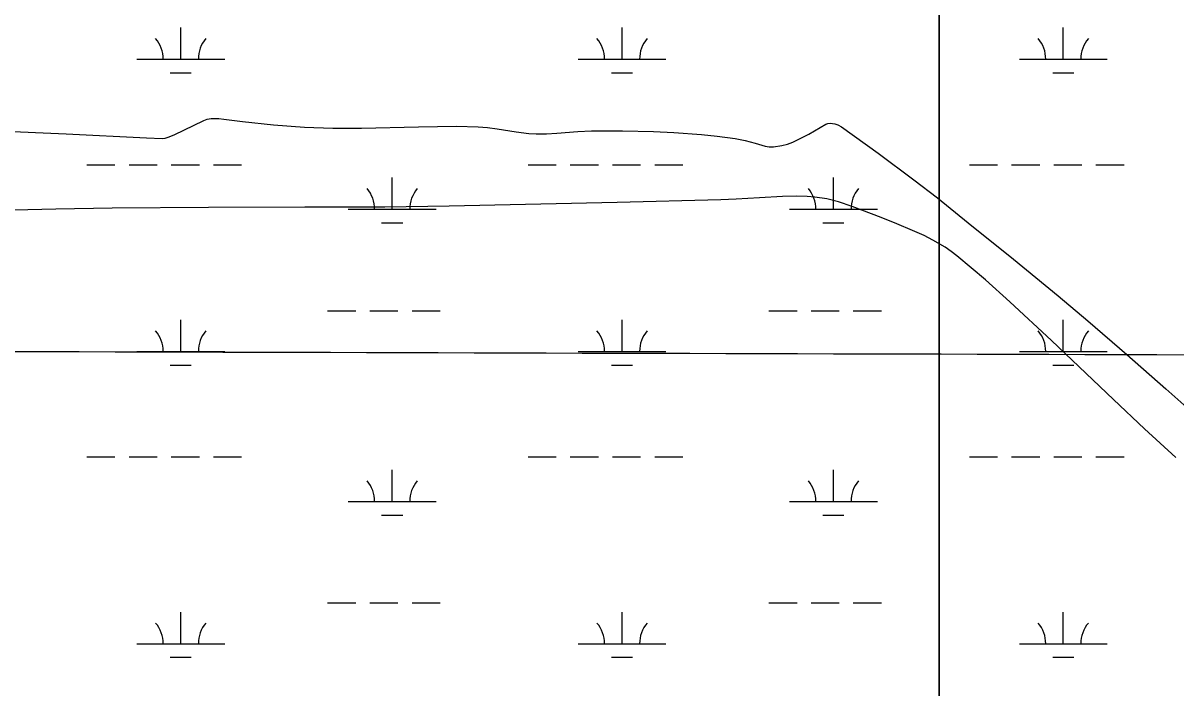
# Model space of a CAD drawing. Extents: x 3161564 to 3199464, y 849354 to 874788.
# Drawn here: x 3182999 to 3184310, y 860448 to 861205 of the extents above; entities that cross this region are included whole.
import ezdxf

# ---------------------------------------------------------------- set-up
doc = ezdxf.new("R2010")
doc.units = 0
for name, color, linetype in [('V-GRID-MAJR', 7, 'Continuous'), ('V-SITE-VEGE', 7, 'Continuous'), ('V-WETL-SWMP', 7, 'Continuous')]:
    doc.layers.add(name, color=color, linetype=linetype)

msp = doc.modelspace()

# ---------------------------------------------------------------- linework, layer by layer
at = {"layer": 'V-GRID-MAJR'}
msp.add_spline([(3165780.446, 860882.501), (3171010.106, 860866.147), (3176239.768, 860850.5530000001), (3181469.433, 860835.721), (3186699.099, 860821.649), (3191928.768, 860808.338), (3197158.438, 860795.787), (3197158.4390000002, 860795.787)], degree=3, dxfattribs=at)
at = {"layer": 'V-SITE-VEGE'}
for p, q in [((3183170.844, 861078.0849999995), (3183204.611, 861094.2969999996)), ((3183204.611, 861094.2969999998), (3183208.66, 861095.7669999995)), ((3183208.66, 861095.7669999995), (3183212.928, 861096.5389999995)), ((3183212.928, 861096.5389999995), (3183221.771, 861096.6049999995)), ((3183221.771, 861096.6049999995), (3183227.6, 861096.0439999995)), ((3183227.6, 861096.0439999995), (3183248.8620000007, 861093.0479999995)), ((3183248.8620000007, 861093.0479999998), (3183283.957, 861089.5459999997)), ((3183283.957, 861089.5459999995), (3183319.1190000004, 861086.7869999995)), ((3183319.1190000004, 861086.7869999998), (3183351.485, 861085.5889999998)), ((3183351.485, 861085.5889999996), (3183383.903, 861085.6459999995)), ((3183383.903, 861085.6459999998), (3183448.782, 861087.2889999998)), ((3183448.782, 861087.2889999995), (3183491.982, 861087.7509999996)), ((3183491.982, 861087.7509999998), (3183516.622, 861087.1819999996)), ((3183516.622, 861087.1819999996), (3183527.48, 861086.3529999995)), ((3183527.48, 861086.3529999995), (3183538.306, 861084.9309999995)), ((3183538.306, 861084.9309999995), (3183559.927, 861081.5089999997)), ((3183892.774, 861078.9079999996), (3183912.207, 861090.2109999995)), ((3183912.207, 861090.2109999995), (3183914.573, 861091.0489999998)), ((3183914.573, 861091.0489999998), (3183917.125, 861091.3829999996)), ((3183917.125, 861091.3829999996), (3183922.468, 861090.7639999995)), ((3183922.468, 861090.7639999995), (3183925.947, 861089.5679999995)), ((3183925.947, 861089.5679999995), (3183930.109, 861087.2459999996)), ((3183930.109, 861087.2459999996), (3183971.679, 861057.3389999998)), ((3182957.145, 861083.1619999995), (3183048.289, 861079.2239999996)), ((3183048.289, 861079.2239999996), (3183139.438, 861074.7339999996)), ((3183139.438, 861074.7339999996), (3183157.36, 861074.0089999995)), ((3183157.36, 861074.0089999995), (3183160.849, 861074.3039999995)), ((3183160.849, 861074.3039999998), (3183164.274, 861075.2359999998)), ((3183164.274, 861075.2359999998), (3183170.844, 861078.0849999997)), ((3183559.927, 861081.5089999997), (3183574.373, 861079.7619999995)), ((3183574.373, 861079.7619999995), (3183582.662, 861079.2829999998)), ((3183582.662, 861079.2829999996), (3183594.485, 861079.3749999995)), ((3183594.485, 861079.3749999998), (3183606.31, 861080.0859999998)), ((3183606.31, 861080.0859999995), (3183629.9560000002, 861082.0209999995)), ((3183629.9560000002, 861082.0209999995), (3183645.724, 861082.6149999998)), ((3183645.724, 861082.6149999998), (3183680.8750000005, 861082.4699999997)), ((3183680.8750000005, 861082.4699999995), (3183716.0270000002, 861081.7749999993)), ((3183716.0270000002, 861081.7749999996), (3183739.461, 861080.7759999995)), ((3183739.461, 861080.7759999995), (3183770.707, 861078.5029999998)), ((3183770.707, 861078.5029999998), (3183788.559, 861076.6059999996)), ((3183788.559, 861076.6059999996), (3183808.964, 861073.8089999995)), ((3183808.964, 861073.8089999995), (3183820.514, 861071.4529999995)), ((3183820.514, 861071.4529999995), (3183831.8850000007, 861068.5509999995)), ((3183874.758, 861069.8339999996), (3183883.857, 861074.2719999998)), ((3183883.857, 861074.2719999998), (3183892.774, 861078.9079999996)), ((3183831.8850000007, 861068.5509999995), (3183843.059, 861065.0859999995)), ((3183843.059, 861065.0859999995), (3183847.759, 861064.4659999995)), ((3183847.759, 861064.4659999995), (3183852.557, 861064.5349999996)), ((3183852.557, 861064.5349999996), (3183862.115, 861066.0259999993)), ((3183862.115, 861066.0259999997), (3183868.542, 861067.5869999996)), ((3183868.542, 861067.5869999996), (3183874.758, 861069.8339999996)), ((3183971.679, 861057.3389999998), (3184012.311, 861026.9199999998)), ((3184012.311, 861026.9199999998), (3184038.9930000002, 861006.2429999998)), ((3183836.6030000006, 861006.4849999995), (3183810.225, 861004.6739999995)), ((3183862.975, 861008.0309999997), (3183836.6030000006, 861006.4849999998)), ((3183878.919, 861008.2909999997), (3183862.975, 861008.0309999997)), ((3183890.873, 861007.8819999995), (3183878.919, 861008.2909999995)), ((3183899.825, 861007.1279999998), (3183890.873, 861007.8819999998)), ((3183913.207, 861005.1129999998), (3183899.825, 861007.1279999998)), ((3183926.511, 861001.8359999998), (3183913.207, 861005.1129999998)), ((3184038.9930000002, 861006.2429999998), (3184074.202, 860978.0459999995)), ((3183036.485, 860993.5329999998), (3182972.3880000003, 860992.0929999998)), ((3183100.5870000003, 860994.4199999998), (3183036.485, 860993.5329999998)), ((3183210.128, 860995.2059999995), (3183100.5870000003, 860994.4199999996)), ((3183319.67, 860995.7349999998), (3183210.128, 860995.2059999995)), ((3183365.053, 860995.6259999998), (3183319.67, 860995.7349999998)), ((3183410.435, 860995.7289999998), (3183365.053, 860995.6259999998)), ((3183483.5670000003, 860996.9979999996), (3183410.435, 860995.7289999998)), ((3183674.662, 861001.1599999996), (3183483.5670000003, 860996.9979999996)), ((3183792.623, 861003.9269999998), (3183674.662, 861001.1599999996)), ((3183810.225, 861004.6739999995), (3183792.623, 861003.9269999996)), ((3183942.063, 860996.6179999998), (3183926.511, 861001.8359999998)), ((3183975.13, 860983.9849999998), (3183942.063, 860996.6179999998)), ((3183992.95, 860976.8439999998), (3183975.13, 860983.9849999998)), ((3184010.886, 860969.3299999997), (3183992.95, 860976.8439999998)), ((3184024.167, 860963.2679999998), (3184010.886, 860969.3299999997)), ((3184074.202, 860978.0459999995), (3184125.4630000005, 860936.4859999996)), ((3184033.914, 860958.3199999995), (3184024.167, 860963.2679999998)), ((3184048.004, 860950.0129999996), (3184033.914, 860958.3199999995)), ((3184054.7460000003, 860945.3719999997), (3184048.004, 860950.0129999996)), ((3184061.242, 860940.3489999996), (3184054.7460000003, 860945.3719999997)), ((3184093.75, 860912.7969999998), (3184061.242, 860940.3489999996)), ((3184125.4630000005, 860936.4859999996), (3184176.524, 860894.7499999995)), ((3184121.511, 860888.0779999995), (3184093.75, 860912.7969999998)), ((3184169.0100000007, 860843.8799999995), (3184121.511, 860888.0779999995)), ((3184176.524, 860894.7499999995), (3184210.148, 860866.4019999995)), ((3184210.148, 860866.4019999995), (3184254.698, 860827.8069999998)), ((3184239.179, 860776.7499999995), (3184169.0100000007, 860843.8799999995)), ((3184254.698, 860827.8069999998), (3184298.948, 860788.8849999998)), ((3184298.948, 860788.8849999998), (3184386.86, 860710.3949999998)), ((3184274.486, 860743.4829999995), (3184239.179, 860776.7499999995)), ((3184310.386, 860710.8289999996), (3184274.486, 860743.4829999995))]:
    msp.add_line(p, q, dxfattribs=at)
at = {"layer": 'V-WETL-SWMP'}
for p, q in [((3184041.156, 863010.1539999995), (3184041.156, 858373.5489999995)), ((3184041.156, 858373.5489999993), (3184041.156, 863010.1539999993)), ((3183178.444576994, 861164.1142722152), (3183178.444576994, 861200.1142722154)), ((3183680.352576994, 861164.1142722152), (3183680.352576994, 861200.1142722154)), ((3184182.260576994, 861164.1142722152), (3184182.260576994, 861200.1142722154)), ((3183128.444576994, 861164.1142722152), (3183228.444576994, 861164.1142722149)), ((3183630.352576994, 861164.1142722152), (3183730.352576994, 861164.1142722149)), ((3184132.260576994, 861164.1142722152), (3184232.260576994, 861164.1142722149)), ((3183166.444576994, 861148.6832722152), (3183190.4445769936, 861148.6832722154)), ((3183668.352576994, 861148.6832722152), (3183692.3525769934, 861148.6832722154)), ((3184170.260576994, 861148.6832722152), (3184194.2605769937, 861148.6832722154)), ((3183071.600576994, 861044.0432722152), (3183103.600576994, 861044.0432722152)), ((3183119.600576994, 861044.0432722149), (3183151.600576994, 861044.0432722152)), ((3183167.600576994, 861044.0432722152), (3183199.600576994, 861044.0432722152)), ((3183215.600576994, 861044.0432722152), (3183247.600576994, 861044.0432722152)), ((3183573.508576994, 861044.0432722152), (3183605.508576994, 861044.0432722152)), ((3183621.508576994, 861044.0432722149), (3183653.508576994, 861044.0432722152)), ((3183669.508576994, 861044.0432722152), (3183701.508576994, 861044.0432722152)), ((3183717.508576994, 861044.0432722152), (3183749.508576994, 861044.0432722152)), ((3184075.416576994, 861044.0432722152), (3184107.416576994, 861044.0432722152)), ((3184123.416576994, 861044.0432722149), (3184155.416576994, 861044.0432722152)), ((3184171.416576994, 861044.0432722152), (3184203.416576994, 861044.0432722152)), ((3184219.416576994, 861044.0432722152), (3184251.416576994, 861044.0432722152)), ((3183418.916576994, 860993.3012722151), (3183418.916576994, 861029.3012722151)), ((3183920.824576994, 860993.3012722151), (3183920.824576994, 861029.3012722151)), ((3183368.916576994, 860993.3012722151), (3183468.916576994, 860993.3012722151)), ((3183870.824576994, 860993.3012722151), (3183970.824576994, 860993.3012722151)), ((3183406.916576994, 860977.8702722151), (3183430.9165769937, 860977.8702722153)), ((3183908.824576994, 860977.8702722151), (3183932.8245769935, 860977.8702722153)), ((3183345.508576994, 860877.8692722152), (3183377.508576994, 860877.8692722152)), ((3183393.508576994, 860877.8692722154), (3183425.508576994, 860877.8692722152)), ((3183441.508576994, 860877.8692722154), (3183473.508576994, 860877.8692722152)), ((3183847.416576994, 860877.8692722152), (3183879.416576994, 860877.8692722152)), ((3183895.416576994, 860877.8692722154), (3183927.416576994, 860877.8692722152)), ((3183943.416576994, 860877.8692722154), (3183975.416576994, 860877.8692722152)), ((3183178.444576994, 860831.4392722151), (3183178.444576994, 860867.4392722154)), ((3183680.352576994, 860831.4392722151), (3183680.352576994, 860867.4392722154)), ((3184182.260576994, 860831.4392722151), (3184182.260576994, 860867.4392722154)), ((3183128.444576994, 860831.4392722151), (3183228.444576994, 860831.4392722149)), ((3183630.352576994, 860831.4392722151), (3183730.352576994, 860831.4392722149)), ((3184132.260576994, 860831.4392722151), (3184232.260576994, 860831.4392722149)), ((3183166.444576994, 860816.0082722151), (3183190.4445769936, 860816.0082722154)), ((3183668.352576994, 860816.0082722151), (3183692.3525769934, 860816.0082722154)), ((3184170.260576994, 860816.0082722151), (3184194.2605769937, 860816.0082722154)), ((3183071.600576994, 860711.3682722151), (3183103.600576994, 860711.3682722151)), ((3183119.600576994, 860711.3682722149), (3183151.600576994, 860711.3682722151)), ((3183167.600576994, 860711.3682722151), (3183199.600576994, 860711.3682722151)), ((3183215.600576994, 860711.3682722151), (3183247.600576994, 860711.3682722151)), ((3183573.508576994, 860711.3682722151), (3183605.508576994, 860711.3682722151)), ((3183621.508576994, 860711.3682722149), (3183653.508576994, 860711.3682722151)), ((3183669.508576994, 860711.3682722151), (3183701.508576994, 860711.3682722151)), ((3183717.508576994, 860711.3682722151), (3183749.508576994, 860711.3682722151)), ((3184075.416576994, 860711.3682722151), (3184107.416576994, 860711.3682722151)), ((3184123.416576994, 860711.3682722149), (3184155.416576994, 860711.3682722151)), ((3184171.416576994, 860711.3682722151), (3184203.416576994, 860711.3682722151)), ((3184219.416576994, 860711.3682722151), (3184251.416576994, 860711.3682722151)), ((3183418.916576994, 860660.6262722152), (3183418.916576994, 860696.6262722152)), ((3183920.824576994, 860660.6262722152), (3183920.824576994, 860696.6262722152)), ((3183368.916576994, 860660.6262722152), (3183468.916576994, 860660.6262722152)), ((3183870.824576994, 860660.6262722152), (3183970.824576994, 860660.6262722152)), ((3183406.916576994, 860645.1952722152), (3183430.9165769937, 860645.1952722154)), ((3183908.824576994, 860645.1952722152), (3183932.8245769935, 860645.1952722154)), ((3183178.444576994, 860498.7642722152), (3183178.444576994, 860534.7642722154)), ((3183345.508576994, 860545.1942722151), (3183377.508576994, 860545.1942722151)), ((3183393.508576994, 860545.1942722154), (3183425.508576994, 860545.1942722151)), ((3183441.508576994, 860545.1942722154), (3183473.508576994, 860545.1942722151)), ((3183680.352576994, 860498.7642722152), (3183680.352576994, 860534.7642722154)), ((3183847.416576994, 860545.1942722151), (3183879.416576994, 860545.1942722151)), ((3183895.416576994, 860545.1942722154), (3183927.416576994, 860545.1942722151)), ((3183943.416576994, 860545.1942722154), (3183975.416576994, 860545.1942722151)), ((3184182.260576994, 860498.7642722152), (3184182.260576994, 860534.7642722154)), ((3183128.444576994, 860498.7642722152), (3183228.444576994, 860498.764272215)), ((3183630.352576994, 860498.7642722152), (3183730.352576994, 860498.764272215)), ((3184132.260576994, 860498.7642722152), (3184232.260576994, 860498.764272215)), ((3183166.444576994, 860483.3332722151), (3183190.4445769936, 860483.3332722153)), ((3183668.352576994, 860483.3332722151), (3183692.3525769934, 860483.3332722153)), ((3184170.260576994, 860483.3332722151), (3184194.2605769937, 860483.3332722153))]:
    msp.add_line(p, q, dxfattribs=at)
for centre, radius, start, end in [((3183123.201640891, 861164.5890753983), 35.24628790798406, 359.2281799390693, 40.771838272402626), ((3183233.687513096, 861164.5890753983), 35.24628790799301, 139.2281769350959, 180.77183526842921), ((3183625.109640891, 861164.5890753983), 35.24628790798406, 359.2281799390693, 40.771838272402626), ((3183735.595513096, 861164.5890753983), 35.24628790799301, 139.2281769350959, 180.77183526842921), ((3184127.017640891, 861164.5890753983), 35.24628790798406, 359.2281799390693, 40.771838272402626), ((3184237.503513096, 861164.5890753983), 35.24628790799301, 139.2281769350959, 180.77183526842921), ((3183363.673640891, 860993.7760753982), 35.24628790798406, 359.2281799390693, 40.771838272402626), ((3183474.159513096, 860993.7760753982), 35.24628790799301, 139.2281769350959, 180.77183526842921), ((3183865.5816408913, 860993.7760753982), 35.24628790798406, 359.2281799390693, 40.771838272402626), ((3183976.067513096, 860993.7760753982), 35.24628790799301, 139.2281769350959, 180.77183526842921), ((3183123.201640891, 860831.9140753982), 35.24628790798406, 359.2281799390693, 40.771838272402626), ((3183233.687513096, 860831.9140753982), 35.24628790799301, 139.2281769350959, 180.77183526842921), ((3183625.109640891, 860831.9140753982), 35.24628790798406, 359.2281799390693, 40.771838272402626), ((3183735.595513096, 860831.9140753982), 35.24628790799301, 139.2281769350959, 180.77183526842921), ((3184127.017640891, 860831.9140753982), 35.24628790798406, 359.2281799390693, 40.771838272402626), ((3184237.503513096, 860831.9140753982), 35.24628790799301, 139.2281769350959, 180.77183526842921), ((3183363.673640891, 860661.1010753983), 35.24628790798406, 359.2281799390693, 40.771838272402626), ((3183474.159513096, 860661.1010753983), 35.24628790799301, 139.2281769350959, 180.77183526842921), ((3183865.5816408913, 860661.1010753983), 35.24628790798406, 359.2281799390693, 40.771838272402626), ((3183976.067513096, 860661.1010753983), 35.24628790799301, 139.2281769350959, 180.77183526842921), ((3183123.201640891, 860499.2390753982), 35.24628790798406, 359.2281799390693, 40.771838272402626), ((3183233.687513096, 860499.2390753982), 35.24628790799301, 139.2281769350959, 180.77183526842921), ((3183625.109640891, 860499.2390753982), 35.24628790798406, 359.2281799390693, 40.771838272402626), ((3183735.595513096, 860499.2390753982), 35.24628790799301, 139.2281769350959, 180.77183526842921), ((3184127.017640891, 860499.2390753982), 35.24628790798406, 359.2281799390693, 40.771838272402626), ((3184237.503513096, 860499.2390753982), 35.24628790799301, 139.2281769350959, 180.77183526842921)]:
    msp.add_arc(centre, radius, start, end, dxfattribs=at)

doc.saveas('drawing.dxf')
